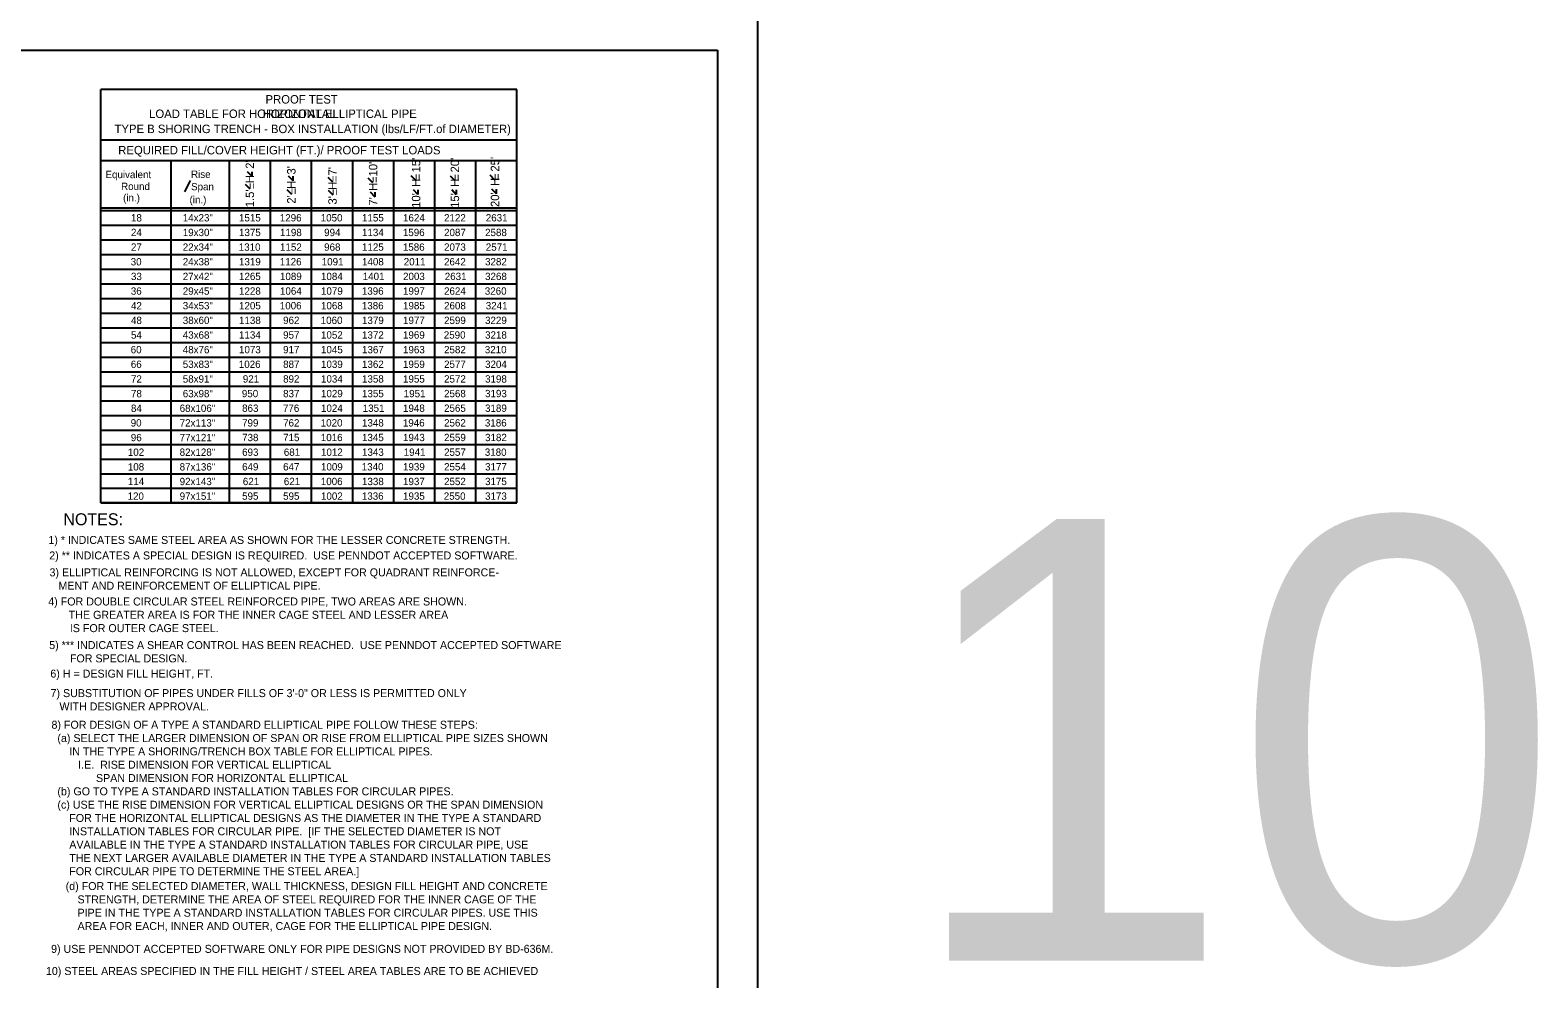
# Model space of a CAD drawing. Extents: x -22562 to -18409, y 3991 to 7171.
# Drawn here: x -18976 to -18409, y 5409 to 5766 of the extents above; entities that cross this region are included whole.
import ezdxf

# ---------------------------------------------------------------- set-up
doc = ezdxf.new("R2010")
doc.units = 0
for name, color, linetype in [('1', 7, 'Continuous'), ('2', 7, 'Continuous'), ('3', 7, 'Continuous'), ('4', 7, 'Continuous'), ('PLT-BNDY', 7, 'Continuous')]:
    doc.layers.add(name, color=color, linetype=linetype)

msp = doc.modelspace()

# ---------------------------------------------------------------- linework, layer by layer
at = {"layer": '1'}
for p, q in [((-18918.18, 5705.1), (-18915.98, 5709.33)), ((-18893.58, 5706.11), (-18895.3, 5707.88)), ((-18892.86, 5710.91), (-18894.58, 5712.68)), ((-18892.86, 5710.91), (-18892.86, 5712.67)), ((-18877.38, 5709.28), (-18879.1, 5711.04)), ((-18877.38, 5709.28), (-18877.38, 5711.03)), ((-18862.5, 5708.71), (-18864.22, 5710.48)), ((-18847.43, 5708.44), (-18849.15, 5710.21)), ((-18831.29, 5709.43), (-18833.01, 5711.19)), ((-18816.56, 5709.29), (-18818.28, 5711.05)), ((-18801.56, 5709.55), (-18803.29, 5711.32)), ((-18877.88, 5704.14), (-18879.6, 5705.91)), ((-18862.39, 5703.81), (-18864.11, 5705.57)), ((-18846.6, 5703.17), (-18848.32, 5704.94)), ((-18846.59, 5703.18), (-18846.59, 5704.93)), ((-18830.49, 5704.07), (-18832.21, 5705.83)), ((-18830.46, 5704.14), (-18830.46, 5705.9)), ((-18816.07, 5704.04), (-18817.79, 5705.81)), ((-18816, 5704.07), (-18816, 5705.83)), ((-18800.96, 5704.4), (-18802.69, 5706.17)), ((-18800.91, 5704.41), (-18800.91, 5706.16))]:
    msp.add_line(p, q, dxfattribs=at)
at = {"layer": '2'}
for p, q in [((-19503.85, 5758.37), (-18717.85, 5758.37)), ((-18717.85, 5758.37), (-18717.85, 5194.37)), ((-18949.74, 5588.2), (-18949.74, 5743.62)), ((-18793.36, 5743.62), (-18949.74, 5743.62)), ((-18793.36, 5588.2), (-18793.36, 5743.62)), ((-18793.36, 5724.48), (-18949.74, 5724.48)), ((-18793.36, 5716.77), (-18949.74, 5716.77)), ((-18923.31, 5588.2), (-18923.31, 5716.77)), ((-18901.29, 5588.2), (-18901.29, 5716.77)), ((-18885.87, 5588.2), (-18885.87, 5716.77)), ((-18870.45, 5588.2), (-18870.45, 5716.77)), ((-18855.03, 5588.2), (-18855.03, 5716.77)), ((-18839.61, 5588.2), (-18839.61, 5716.77)), ((-18824.2, 5588.2), (-18824.2, 5716.77)), ((-18808.78, 5588.2), (-18808.78, 5716.77)), ((-18949.74, 5699.15), (-18793.36, 5699.15)), ((-18949.74, 5698.11), (-18793.36, 5698.11)), ((-18949.74, 5692.61), (-18793.36, 5692.61)), ((-18949.74, 5687.1), (-18793.36, 5687.1)), ((-18949.74, 5681.59), (-18793.36, 5681.59)), ((-18949.74, 5676.09), (-18793.36, 5676.09)), ((-18949.74, 5670.58), (-18793.36, 5670.58)), ((-18949.74, 5665.07), (-18793.36, 5665.07)), ((-18949.74, 5665.07), (-18793.36, 5665.07)), ((-18949.74, 5659.57), (-18793.36, 5659.57)), ((-18949.74, 5654.06), (-18793.36, 5654.06)), ((-18949.74, 5648.55), (-18793.36, 5648.55)), ((-18949.74, 5643.05), (-18793.36, 5643.05)), ((-18949.74, 5637.54), (-18793.36, 5637.54)), ((-18949.74, 5632.04), (-18793.36, 5632.04)), ((-18949.74, 5626.53), (-18793.36, 5626.53)), ((-18949.74, 5621.02), (-18793.36, 5621.02)), ((-18949.74, 5615.52), (-18793.36, 5615.52)), ((-18949.74, 5610.23), (-18793.36, 5610.23)), ((-18949.74, 5604.72), (-18793.36, 5604.72)), ((-18949.74, 5599.21), (-18793.36, 5599.21)), ((-18949.74, 5593.71), (-18793.36, 5593.71)), ((-18949.74, 5588.2), (-18793.36, 5588.2)), ((-18793.36, 5588.2), (-18949.74, 5588.2))]:
    msp.add_line(p, q, dxfattribs=at)
at = {"layer": 'PLT-BNDY'}
msp.add_lwpolyline([(-19543.85, 5773.37), (-18702.85, 5773.37), (-18702.85, 5179.37), (-19543.85, 5179.37)], close=True, dxfattribs=at)

# ---------------------------------------------------------------- texts
at = {"layer": '1'}
for s, height, p in [('HORIZONTAL', 3.178, (-18888.8, 5732.87)), ('Equivalent', 2.751, (-18947.96, 5710.26)), ('Rise', 2.751, (-18915.8, 5710.35)), ('Round', 2.751, (-18942.09, 5705.79)), ('Span', 2.751, (-18915.78, 5705.71)), ('(in.)', 2.751, (-18941.34, 5701.51)), ('(in.)', 2.751, (-18916.35, 5700.78)), ('5) *** INDICATES A SHEAR CONTROL HAS BEEN REACHED.  USE PENNDOT ACCEPTED SOFTWARE', 3, (-18969.11, 5533.3)), ('       FOR SPECIAL DESIGN.', 3, (-18969.11, 5528.3)), ('8) FOR DESIGN OF A TYPE A STANDARD ELLIPTICAL PIPE FOLLOW THESE STEPS:', 3, (-18968.25, 5503.36)), ('  (a) SELECT THE LARGER DIMENSION OF SPAN OR RISE FROM ELLIPTICAL PIPE SIZES SHOWN', 3, (-18968.25, 5498.36)), ('      IN THE TYPE A SHORING/TRENCH BOX TABLE FOR ELLIPTICAL PIPES.', 3, (-18968.25, 5493.35)), ('         I.E.  RISE DIMENSION FOR VERTICAL ELLIPTICAL', 3, (-18968.25, 5488.35)), ('  (b) GO TO TYPE A STANDARD INSTALLATION TABLES FOR CIRCULAR PIPES.', 3, (-18968.25, 5478.34)), ('               SPAN DIMENSION FOR HORIZONTAL ELLIPTICAL', 3, (-18968.25, 5483.34)), ('  (c) USE THE RISE DIMENSION FOR VERTICAL ELLIPTICAL DESIGNS OR THE SPAN DIMENSION', 3, (-18968.25, 5473.33)), ('      FOR THE HORIZONTAL ELLIPTICAL DESIGNS AS THE DIAMETER IN THE TYPE A STANDARD', 3, (-18968.25, 5468.33)), ('      INSTALLATION TABLES FOR CIRCULAR PIPE.  [IF THE SELECTED DIAMETER IS NOT', 3, (-18968.25, 5463.32)), ('      AVAILABLE IN THE TYPE A STANDARD INSTALLATION TABLES FOR CIRCULAR PIPE, USE', 3, (-18968.25, 5458.32)), ('      THE NEXT LARGER AVAILABLE DIAMETER IN THE TYPE A STANDARD INSTALLATION TABLES', 3, (-18968.25, 5453.31)), ('      FOR CIRCULAR PIPE TO DETERMINE THE STEEL AREA.]', 3, (-18968.25, 5448.31)), ('(d) FOR THE SELECTED DIAMETER, WALL THICKNESS, DESIGN FILL HEIGHT AND CONCRETE', 3, (-18962.92, 5442.74)), ('    STRENGTH, DETERMINE THE AREA OF STEEL REQUIRED FOR THE INNER CAGE OF THE', 3, (-18962.92, 5437.73)), ('    PIPE IN THE TYPE A STANDARD INSTALLATION TABLES FOR CIRCULAR PIPES. USE THIS', 3, (-18962.92, 5432.73)), ('    AREA FOR EACH, INNER AND OUTER, CAGE FOR THE ELLIPTICAL PIPE DESIGN.', 3, (-18962.92, 5427.72)), ('9) USE PENNDOT ACCEPTED SOFTWARE ONLY FOR PIPE DESIGNS NOT PROVIDED BY BD-636M.', 3, (-18968.4, 5419.15)), ('10) STEEL AREAS SPECIFIED IN THE FILL HEIGHT / STEEL AREA TABLES ARE TO BE ACHIEVED', 3, (-18970.34, 5410.82))]:
    msp.add_text(s, height=height, dxfattribs=at).set_placement(p)
for p in [(-18891.44, 5706.08), (-18860.35, 5708.76), (-18845.25, 5708.45), (-18829.09, 5709.48), (-18814.42, 5709.34), (-18799.41, 5709.59), (-18875.74, 5704.11), (-18860.25, 5703.78)]:
    msp.add_text('=', height=3.17, rotation=90, dxfattribs=at).set_placement(p)
at = {"layer": '2'}
for s, height, p in [('NOTES:', 4.5, (-18963.78, 5579.83)), ('10', 166.026, (-18647.77, 5416.2))]:
    msp.add_text(s, height=height, dxfattribs=at).set_placement(p)
at = {"layer": '3'}
for s, height, p in [('18', 2.751, (-18938.37, 5693.98)), ('14x23"', 2.751, (-18918.9, 5693.99)), ('1515', 2.751, (-18897.76, 5693.99)), ('1296', 2.751, (-18882.42, 5693.99)), ('1050', 2.751, (-18867.04, 5693.99)), ('1155', 2.751, (-18851.52, 5693.99)), ('1624', 2.751, (-18836.1, 5693.99)), ('2122', 2.751, (-18820.68, 5693.99)), ('2631', 2.751, (-18804.99, 5693.99)), ('24', 2.751, (-18938.37, 5688.48)), ('19x30"', 2.751, (-18918.9, 5688.48)), ('1375', 2.751, (-18897.76, 5688.48)), ('1198', 2.751, (-18882.35, 5688.48)), ('994', 2.751, (-18865.76, 5688.48)), ('1134', 2.751, (-18851.52, 5688.48)), ('1596', 2.751, (-18836.16, 5688.48)), ('2087', 2.751, (-18820.68, 5688.48)), ('2588', 2.751, (-18805.26, 5688.48)), ('27', 2.751, (-18938.37, 5682.97)), ('22x34"', 2.751, (-18918.9, 5682.98)), ('1310', 2.751, (-18897.86, 5682.98)), ('1152', 2.751, (-18882.35, 5682.98)), ('968', 2.751, (-18865.76, 5682.98)), ('1125', 2.751, (-18851.52, 5682.98)), ('1586', 2.751, (-18836.16, 5682.98)), ('2073', 2.751, (-18820.68, 5682.98)), ('2571', 2.751, (-18804.99, 5682.98)), ('30', 2.751, (-18938.47, 5677.47)), ('24x38"', 2.751, (-18918.9, 5677.47)), ('1319', 2.751, (-18897.77, 5677.48)), ('1126', 2.751, (-18882.42, 5677.48)), ('1091', 2.751, (-18866.66, 5677.48)), ('1408', 2.751, (-18851.52, 5677.48)), ('2011', 2.751, (-18835.83, 5677.48)), ('2642', 2.751, (-18820.68, 5677.48)), ('3282', 2.751, (-18805.26, 5677.48)), ('33', 2.751, (-18938.37, 5671.96)), ('27x42"', 2.751, (-18918.9, 5671.97)), ('1265', 2.751, (-18897.76, 5671.97)), ('1089', 2.751, (-18882.36, 5671.97)), ('1084', 2.751, (-18866.94, 5671.97)), ('1401', 2.751, (-18851.25, 5671.97)), ('2003', 2.751, (-18836.1, 5671.97)), ('2631', 2.751, (-18820.41, 5671.97)), ('3268', 2.751, (-18805.26, 5671.97)), ('36', 2.751, (-18938.43, 5666.45)), ('29x45"', 2.751, (-18918.9, 5666.45)), ('1228', 2.751, (-18897.76, 5666.47)), ('1064', 2.751, (-18882.35, 5666.47)), ('1079', 2.751, (-18866.94, 5666.47)), ('1396', 2.751, (-18851.58, 5666.47)), ('1997', 2.751, (-18836.1, 5666.47)), ('2624', 2.751, (-18820.68, 5666.47)), ('3260', 2.751, (-18805.36, 5666.47)), ('42', 2.751, (-18938.37, 5660.95)), ('34x53"', 2.751, (-18918.9, 5660.95)), ('1205', 2.751, (-18897.76, 5660.97)), ('1006', 2.751, (-18882.42, 5660.97)), ('1068', 2.751, (-18866.94, 5660.97)), ('1386', 2.751, (-18851.58, 5660.97)), ('1985', 2.751, (-18836.1, 5660.97)), ('2608', 2.751, (-18820.68, 5660.97)), ('3241', 2.751, (-18804.99, 5660.97)), ('48', 2.751, (-18938.37, 5655.45)), ('38x60"', 2.751, (-18918.9, 5655.45)), ('1138', 2.751, (-18897.76, 5655.46)), ('962', 2.751, (-18881.18, 5655.46)), ('1060', 2.751, (-18867.04, 5655.46)), ('1379', 2.751, (-18851.52, 5655.46)), ('1977', 2.751, (-18836.1, 5655.46)), ('2599', 2.751, (-18820.69, 5655.46)), ('3229', 2.751, (-18805.27, 5655.46)), ('54', 2.751, (-18938.37, 5649.94)), ('43x68"', 2.751, (-18918.9, 5649.94)), ('1134', 2.751, (-18897.76, 5649.96)), ('957', 2.751, (-18881.18, 5649.96)), ('1052', 2.751, (-18866.94, 5649.96)), ('1372', 2.751, (-18851.52, 5649.96)), ('1969', 2.751, (-18836.11, 5649.96)), ('2590', 2.751, (-18820.78, 5649.96)), ('3218', 2.751, (-18805.26, 5649.96)), ('60', 2.751, (-18938.47, 5644.44)), ('48x76"', 2.751, (-18918.9, 5644.44)), ('1073', 2.751, (-18897.76, 5644.45)), ('917', 2.751, (-18881.18, 5644.45)), ('1045', 2.751, (-18866.94, 5644.45)), ('1367', 2.751, (-18851.52, 5644.45)), ('1963', 2.751, (-18836.1, 5644.45)), ('2582', 2.751, (-18820.68, 5644.45)), ('3210', 2.751, (-18805.36, 5644.45)), ('66', 2.751, (-18938.43, 5638.94)), ('53x83"', 2.751, (-18918.9, 5638.94)), ('1026', 2.751, (-18897.83, 5638.95)), ('887', 2.751, (-18881.18, 5638.95)), ('1039', 2.751, (-18866.94, 5638.95)), ('1362', 2.751, (-18851.52, 5638.95)), ('1959', 2.751, (-18836.11, 5638.95)), ('2577', 2.751, (-18820.68, 5638.95)), ('3204', 2.751, (-18805.26, 5638.95)), ('72', 2.751, (-18938.37, 5633.43)), ('58x91"', 2.751, (-18918.9, 5633.43)), ('921', 2.751, (-18896.32, 5633.44)), ('892', 2.751, (-18881.18, 5633.44)), ('1034', 2.751, (-18866.94, 5633.44)), ('1358', 2.751, (-18851.52, 5633.44)), ('1955', 2.751, (-18836.1, 5633.44)), ('2572', 2.751, (-18820.68, 5633.44)), ('3198', 2.751, (-18805.26, 5633.44)), ('78', 2.751, (-18938.37, 5627.93)), ('63x98"', 2.751, (-18918.9, 5627.93)), ('950', 2.751, (-18896.69, 5627.94)), ('837', 2.751, (-18881.18, 5627.94)), ('1029', 2.751, (-18866.94, 5627.94)), ('1355', 2.751, (-18851.52, 5627.94)), ('1951', 2.751, (-18835.83, 5627.94)), ('2568', 2.751, (-18820.68, 5627.94)), ('3193', 2.751, (-18805.26, 5627.94)), ('84', 2.751, (-18938.37, 5622.42)), ('68x106"', 2.751, (-18920.07, 5622.42)), ('863', 2.751, (-18896.59, 5622.44)), ('776', 2.751, (-18881.24, 5622.44)), ('1024', 2.751, (-18866.94, 5622.44)), ('1351', 2.751, (-18851.25, 5622.44)), ('1948', 2.751, (-18836.1, 5622.44)), ('2565', 2.751, (-18820.68, 5622.44)), ('3189', 2.751, (-18805.27, 5622.44)), ('90', 2.751, (-18938.47, 5616.92)), ('72x113"', 2.751, (-18920.07, 5616.92)), ('799', 2.751, (-18896.6, 5616.93)), ('762', 2.751, (-18881.18, 5616.93)), ('1020', 2.751, (-18867.04, 5616.93)), ('1348', 2.751, (-18851.52, 5616.93)), ('1946', 2.751, (-18836.16, 5616.93)), ('2562', 2.751, (-18820.68, 5616.93)), ('3186', 2.751, (-18805.33, 5616.93)), ('96', 2.751, (-18938.43, 5611.41)), ('77x121"', 2.751, (-18920.07, 5611.41)), ('738', 2.751, (-18896.59, 5611.43)), ('715', 2.751, (-18881.18, 5611.43)), ('1016', 2.751, (-18867, 5611.43)), ('1345', 2.751, (-18851.52, 5611.43)), ('1943', 2.751, (-18836.1, 5611.43)), ('2559', 2.751, (-18820.69, 5611.43)), ('3182', 2.751, (-18805.26, 5611.43)), ('102', 2.751, (-18939.55, 5605.91)), ('82x128"', 2.751, (-18920.07, 5605.91)), ('693', 2.751, (-18896.59, 5605.92)), ('681', 2.751, (-18880.91, 5605.92)), ('1012', 2.751, (-18866.94, 5605.92)), ('1343', 2.751, (-18851.52, 5605.92)), ('1941', 2.751, (-18835.83, 5605.92)), ('2557', 2.751, (-18820.68, 5605.92)), ('3180', 2.751, (-18805.36, 5605.92)), ('108', 2.751, (-18939.55, 5600.4)), ('87x136"', 2.751, (-18920.07, 5600.4)), ('649', 2.751, (-18896.6, 5600.42)), ('647', 2.751, (-18881.18, 5600.42)), ('1009', 2.751, (-18866.94, 5600.42)), ('1340', 2.751, (-18851.62, 5600.42)), ('1939', 2.751, (-18836.11, 5600.42)), ('2554', 2.751, (-18820.68, 5600.42)), ('3177', 2.751, (-18805.26, 5600.42)), ('114', 2.751, (-18939.55, 5594.9)), ('92x143"', 2.751, (-18920.07, 5594.9)), ('621', 2.751, (-18896.32, 5594.91)), ('621', 2.751, (-18880.91, 5594.91)), ('1006', 2.751, (-18867, 5594.91)), ('1338', 2.751, (-18851.52, 5594.91)), ('1937', 2.751, (-18836.1, 5594.91)), ('2552', 2.751, (-18820.68, 5594.91)), ('3175', 2.751, (-18805.26, 5594.91)), ('120', 2.751, (-18939.65, 5589.4)), ('97x151"', 2.751, (-18920.07, 5589.4)), ('595', 2.751, (-18896.59, 5589.41)), ('595', 2.751, (-18881.18, 5589.41)), ('1002', 2.751, (-18866.94, 5589.41)), ('1336', 2.751, (-18851.58, 5589.41)), ('1935', 2.751, (-18836.1, 5589.41)), ('2550', 2.751, (-18820.78, 5589.41)), ('3173', 2.751, (-18805.26, 5589.41)), ('7) SUBSTITUTION OF PIPES UNDER FILLS OF 3\'-0" OR LESS IS PERMITTED ONLY', 3, (-18968.6, 5515.25)), ('   WITH DESIGNER APPROVAL.', 3, (-18968.6, 5510.25))]:
    msp.add_text(s, height=height, dxfattribs=at).set_placement(p)
at = {"layer": '4'}
for s, height, p in [('PROOF TEST', 3.178, (-18887.79, 5738.29)), ('LOAD TABLE FOR HORIZONTAL ELLIPTICAL PIPE', 3.1784, (-18931.55, 5732.86)), ('TYPE B SHORING TRENCH - BOX INSTALLATION (lbs/LF/FT.of DIAMETER)', 3.1778, (-18944.55, 5727.19)), ('REQUIRED FILL/COVER HEIGHT (FT.)/ PROOF TEST LOADS', 3.1784, (-18943.16, 5719.19)), ('1) * INDICATES SAME STEEL AREA AS SHOWN FOR THE LESSER CONCRETE STRENGTH.', 3, (-18969.42, 5572.81)), ('2) ** INDICATES A SPECIAL DESIGN IS REQUIRED.  USE PENNDOT ACCEPTED SOFTWARE.', 3, (-18969.09, 5566.98)), ('3) ELLIPTICAL REINFORCING IS NOT ALLOWED, EXCEPT FOR QUADRANT REINFORCE-', 3, (-18968.99, 5560.62)), ('   MENT AND REINFORCEMENT OF ELLIPTICAL PIPE.', 3, (-18968.99, 5555.61)), ('4) FOR DOUBLE CIRCULAR STEEL REINFORCED PIPE, TWO AREAS ARE SHOWN.', 3, (-18969.46, 5549.68)), ('THE GREATER AREA IS FOR THE INNER CAGE STEEL AND LESSER AREA', 3, (-18961.77, 5544.67)), ('IS FOR OUTER CAGE STEEL.', 3, (-18961.35, 5539.67)), ('6) H = DESIGN FILL HEIGHT, FT.', 3, (-18968.68, 5522.58))]:
    msp.add_text(s, height=height, dxfattribs=at).set_placement(p)
for s, height, p in [("1.5'  H  2'", 3.1717, (-18892.11, 5699.3)), ("2'  H  3'", 3.172, (-18876.51, 5700.66)), ("3'  H  7'", 3.172, (-18861.03, 5700.33)), ("7'  H  10'", 3.172, (-18845.77, 5699.93)), ("10'  H  15'", 3.1717, (-18829.61, 5699.08)), ("15'  H  20'", 3.1717, (-18815.02, 5699.08)), ("20'  H  25'", 3.1717, (-18799.95, 5699.41))]:
    msp.add_text(s, height=height, rotation=90, dxfattribs=at).set_placement(p)

doc.saveas('drawing.dxf')
